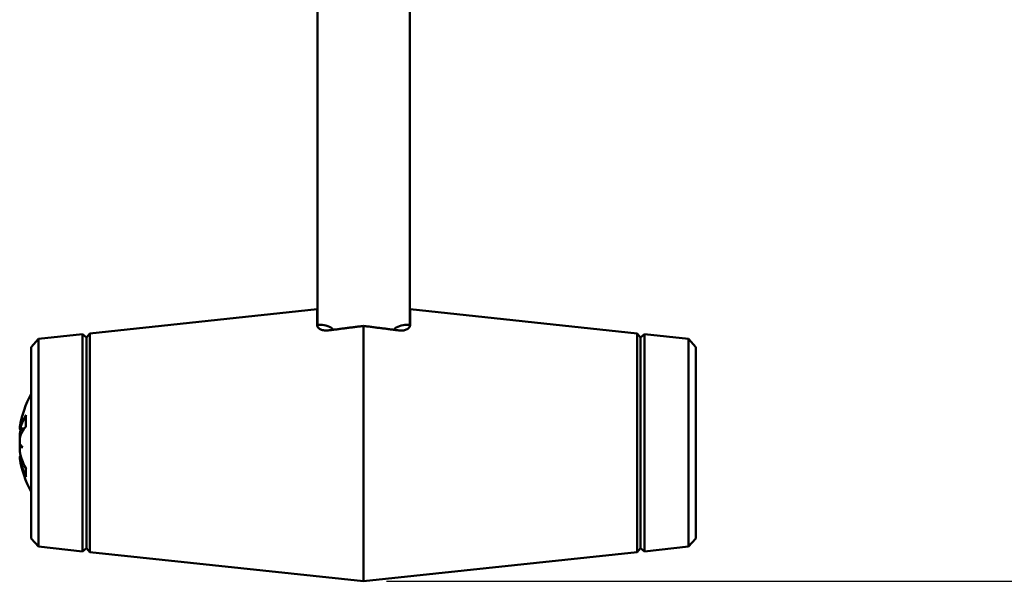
# Model space of a CAD drawing. Header units: inches. Extents: x -32 to 29.2, y -14.4 to 22.6.
# Tile 267 of 285: x 3.1 to 5.8, y 9.9 to 11.5. Entities that reach past the tile are written whole.
import ezdxf

# ---------------------------------------------------------------- set-up
doc = ezdxf.new("R2010")
doc.units = ezdxf.units.IN
doc.header["$MEASUREMENT"] = 0
for name, color, linetype, lineweight in [('Dimension (ANSI)', 7, 'Continuous', 25), ('Visible (ANSI)', 7, 'Continuous', 50), ('Visible Narrow (ANSI)', 7, 'Continuous', 35)]:
    doc.layers.add(name, color=color, linetype=linetype, lineweight=lineweight)
doc.styles.add('Note Text (ANSI)', font='tahoma.ttf')
doc.dimstyles.new('Default (ANSI)', dxfattribs={"dimtxt": 0.188, "dimasz": 0.098425, "dimexe": 0.125, "dimexo": 0.0625, "dimgap": 0.031496, "dimtad": 0, "dimtih": 1, "dimtoh": 1, "dimrnd": 1e-08, "dimzin": 4, "dimdsep": 46, "dimtxsty": 'Note Text (ANSI)', "dimcen": 0.09, "dimdle": 0.393701, "dimclrd": 256, "dimclre": 256, "dimclrt": 256, "dimadec": 0, "dimazin": 1, "dimtfac": 1.276596, "dimtofl": 0, "dimtmove": 0, "dimatfit": 3, "dimfxl": 1, "dimtolj": 1, "dimtzin": 4, "dimlwd": -1, "dimlwe": -1, "dimarcsym": 0})

# ---------------------------------------------------------------- blocks, each defined once
blk = doc.blocks.new('*D11')
at = {"layer": 'Defpoints', "color": 0, "transparency": 16777216}
for p in [(8.6796, 17.7103), (11.8104, 17.7103), (4.0627, 9.9381)]:
    blk.add_point(p, dxfattribs=at)
at = {"layer": 'Dimension (ANSI)', "transparency": 16777216}
for p, q in [((8.7421, 17.7103), (11.9354, 17.7103)), ((11.8104, 17.6119), (11.8104, 14.5507)), ((11.8104, 10.0366), (11.8104, 13.0978)), ((4.1252, 9.9381), (11.9354, 9.9381))]:
    blk.add_line(p, q, dxfattribs=at)
for points in [[(11.794, 17.6119), (11.8268, 17.6119), (11.8104, 17.7103)], [(11.794, 10.0366), (11.8268, 10.0366), (11.8104, 9.9381)]]:
    blk.add_solid(points, dxfattribs=at)
at = {"layer": 'Dimension (ANSI)', "transparency": 16777216, "insert": (11.6875, 13.1293), "char_height": 0.188, "attachment_point": 1, "rotation": 90, "style": 'Note Text (ANSI)'}
blk.add_mtext('\\A1;7.77 [197.4]', dxfattribs=at)

msp = doc.modelspace()

# ---------------------------------------------------------------- linework, layer by layer
at = {"layer": 'Visible (ANSI)'}
for p, q in [((3.9377, 10.6331), (3.9377, 12.1685)), ((4.1877, 12.1701), (4.1877, 10.6331)), ((3.3216, 10.6091), (3.9367, 10.6747)), ((3.9367, 10.6747), (3.9367, 10.6317)), ((4.1887, 10.6317), (4.1887, 10.6747)), ((4.8039, 10.6091), (4.1887, 10.6747)), ((3.9377, 10.6331), (3.9377, 10.6276)), ((3.9377, 10.6331), (3.9453, 10.6331)), ((4.0627, 10.6297), (4.0627, 9.9381)), ((4.1802, 10.6331), (4.1877, 10.6331)), ((4.1877, 10.6276), (4.1877, 10.6331)), ((3.1627, 10.5721), (3.1826, 10.5943)), ((3.1826, 10.5943), (3.3018, 10.607)), ((3.1826, 10.5943), (3.1826, 10.032)), ((3.3018, 10.607), (3.3018, 10.0193)), ((3.3127, 10.5981), (3.3018, 10.607)), ((3.3127, 10.5981), (3.3216, 10.6091)), ((3.3127, 10.5981), (3.3127, 10.0281)), ((3.3216, 10.0172), (3.3216, 10.6091)), ((4.8039, 10.6091), (4.8039, 10.0172)), ((4.8127, 10.5981), (4.8039, 10.6091)), ((4.8127, 10.5981), (4.8237, 10.607)), ((4.8127, 10.5981), (4.8127, 10.0281)), ((4.8237, 10.0193), (4.8237, 10.607)), ((4.9428, 10.5943), (4.8237, 10.607)), ((4.9428, 10.032), (4.9428, 10.5943)), ((4.9627, 10.5721), (4.9428, 10.5943)), ((3.1627, 10.0541), (3.1627, 10.5721)), ((4.9627, 10.5721), (4.9627, 10.0541)), ((3.1479, 10.3858), (3.1479, 10.3572)), ((3.1314, 10.3543), (3.1316, 10.3543)), ((3.1317, 10.35), (3.1421, 10.349)), ((3.1314, 10.2719), (3.1357, 10.2723)), ((3.1317, 10.2763), (3.1344, 10.2766)), ((3.1479, 10.2436), (3.1479, 10.2233)), ((3.1627, 10.0541), (3.1826, 10.032)), ((4.9627, 10.0541), (4.9428, 10.032)), ((3.1826, 10.032), (3.3018, 10.0193)), ((3.3127, 10.0281), (3.3018, 10.0193)), ((3.3127, 10.0281), (3.3216, 10.0172)), ((4.8127, 10.0281), (4.8039, 10.0172)), ((4.8127, 10.0281), (4.8237, 10.0193)), ((4.9428, 10.032), (4.8237, 10.0193)), ((3.3216, 10.0172), (4.0627, 9.9381)), ((4.8039, 10.0172), (4.0627, 9.9381))]:
    msp.add_line(p, q, dxfattribs=at)
for start, end in [(150.762, 170.9829), (189.0171, 209.238)]:
    msp.add_arc((3.3991, 10.3131), 0.2708, start, end, dxfattribs=at)
for centre, major_axis, ratio, start_param, end_param in [((3.9453, 10.6031), (0.0424, 0), 0.707107, 0.57073, 1.570796), ((4.1802, 10.6031), (-0.0424, 0), 0.707107, 4.712389, 5.712562), ((3.3922, 10.3162), (-0.1089, -0.2448), 0.981775, 4.844878, 4.97421), ((3.3922, 10.3044), (-0.211, 0.1651), 0.959481, 0.35114, 0.480472), ((3.3977, 10.3015), (-0.2684, 0.0323), 0.684182, 5.975665, 6.172967), ((3.1021, 10.3677), (-0.0686, 0.0028), 0.148914, 2.025667, 2.028828), ((3.3977, 10.3271), (-0.269, -0.0269), 0.484523, 5.84502, 6.042322), ((3.3977, 10.3241), (-0.2682, -0.0342), 0.724085, 5.97881, 5.998821), ((3.3922, 10.2754), (-0.2637, 0.0477), 0.221909, 0.203689, 0.333021), ((3.1021, 10.2966), (0.0686, 0.0121), 0.011646, 1.029614, 1.11993), ((3.3922, 10.3518), (-0.2639, -0.0467), 0.077234, 0.14989, 0.279222), ((3.3977, 10.3022), (-0.2682, 0.0342), 0.724085, 0.284364, 0.481666), ((3.3977, 10.3209), (-0.2661, -0.0479), 0.870426, 0.037075, 0.234377)]:
    msp.add_ellipse(centre, major_axis=major_axis, ratio=ratio, start_param=start_param, end_param=end_param, dxfattribs=at)
for points, knots in [([(3.9367, 10.6317), (3.9368, 10.6299), (3.9373, 10.628), (3.94, 10.6241), (3.9422, 10.6222), (3.9474, 10.6195), (3.9505, 10.6184), (3.9574, 10.6172), (3.9613, 10.617), (3.965, 10.6173), (3.9656, 10.6174), (3.9662, 10.6175), (3.9667, 10.6175)], [-0.1177498, -0.1177498, -0.1177498, -0.1177498, -0.0891373, -0.0891373, -0.0562435, -0.0562435, -0.0281218, -0.0281218, 0, 0, 0, 0.0044731, 0.0044731, 0.0044731, 0.0044731]), ([(4.1587, 10.6175), (4.1593, 10.6175), (4.1599, 10.6174), (4.1642, 10.617), (4.168, 10.6171), (4.175, 10.6184), (4.1781, 10.6195), (4.1833, 10.6222), (4.1855, 10.6241), (4.1882, 10.628), (4.1887, 10.6299), (4.1887, 10.6317)], [0.2435307, 0.2435307, 0.2435307, 0.2435307, 0.2480039, 0.2480039, 0.2761256, 0.2761256, 0.3042474, 0.3042474, 0.3371412, 0.3371412, 0.3657537, 0.3657537, 0.3657537, 0.3657537]), ([(3.1319, 10.3573), (3.1319, 10.3572), (3.1318, 10.3572), (3.1316, 10.3561), (3.1315, 10.3552), (3.1314, 10.3545), (3.1314, 10.3544), (3.1314, 10.3544)], [0.02817701, 0.02817701, 0.02817701, 0.02817701, 0.02875644, 0.02875644, 0.04273434, 0.04273434, 0.05114278, 0.05114278, 0.05114278, 0.05114278]), ([(3.1333, 10.3539), (3.1329, 10.3526), (3.1326, 10.3515), (3.132, 10.3502), (3.1318, 10.3499), (3.1315, 10.35), (3.1314, 10.3505), (3.1314, 10.3521), (3.1315, 10.3532), (3.1317, 10.355), (3.1318, 10.3555), (3.1319, 10.3561)], [0, 0, 0, 0, 0.01429788, 0.01429788, 0.02859576, 0.02859576, 0.04258156, 0.04258156, 0.05656736, 0.05656736, 0.06157061, 0.06157061, 0.06157061, 0.06157061]), ([(3.1333, 10.3458), (3.1329, 10.3444), (3.1326, 10.3427), (3.132, 10.339), (3.1318, 10.337), (3.1315, 10.3333), (3.1314, 10.3314), (3.1314, 10.3278), (3.1315, 10.3262), (3.1317, 10.3247), (3.1317, 10.3245), (3.1318, 10.3243)], [0, 0, 0, 0, 0.01429788, 0.01429788, 0.02859576, 0.02859576, 0.04258156, 0.04258156, 0.05656736, 0.05656736, 0.05905044, 0.05905044, 0.05905044, 0.05905044]), ([(3.1319, 10.3103), (3.1319, 10.3103), (3.1318, 10.3104), (3.1316, 10.3119), (3.1315, 10.3137), (3.1314, 10.3175), (3.1314, 10.3195), (3.1316, 10.3231), (3.1318, 10.325), (3.1323, 10.3284), (3.1326, 10.3299), (3.1331, 10.3313), (3.1332, 10.3317), (3.1333, 10.332)], [0.02817592, 0.02817592, 0.02817592, 0.02817592, 0.02861542, 0.02861542, 0.04266381, 0.04266381, 0.0567122, 0.0567122, 0.07082649, 0.07082649, 0.08494078, 0.08494078, 0.08976122, 0.08976122, 0.08976122, 0.08976122]), ([(3.1316, 10.3131), (3.1315, 10.3124), (3.1315, 10.3115), (3.1314, 10.3088), (3.1314, 10.3068), (3.1316, 10.304), (3.1317, 10.303), (3.1318, 10.302)], [0.03645802, 0.03645802, 0.03645802, 0.03645802, 0.04266381, 0.04266381, 0.0567122, 0.0567122, 0.06435338, 0.06435338, 0.06435338, 0.06435338]), ([(3.1333, 10.2805), (3.1329, 10.2819), (3.1326, 10.2836), (3.132, 10.2873), (3.1318, 10.2893), (3.1315, 10.293), (3.1314, 10.2949), (3.1314, 10.2985), (3.1315, 10.3001), (3.1317, 10.3018), (3.1318, 10.3022), (3.1319, 10.3026)], [0, 0, 0, 0, 0.01429788, 0.01429788, 0.02859576, 0.02859576, 0.04258156, 0.04258156, 0.05656736, 0.05656736, 0.06157061, 0.06157061, 0.06157061, 0.06157061]), ([(3.1317, 10.2763), (3.1317, 10.2763), (3.1317, 10.2763), (3.1315, 10.2763), (3.1314, 10.2758), (3.1314, 10.2743), (3.1315, 10.2732), (3.1316, 10.272)], [0.02743141, 0.02743141, 0.02743141, 0.02743141, 0.02859576, 0.02859576, 0.04258156, 0.04258156, 0.05580048, 0.05580048, 0.05580048, 0.05580048]), ([(3.1316, 10.2707), (3.1315, 10.271), (3.1315, 10.2713), (3.1314, 10.272), (3.1314, 10.272), (3.1316, 10.2715), (3.1318, 10.2709), (3.1323, 10.2689), (3.1326, 10.2675), (3.1331, 10.2656), (3.1332, 10.2651), (3.1333, 10.2645)], [0.03646349, 0.03646349, 0.03646349, 0.03646349, 0.04273434, 0.04273434, 0.05671223, 0.05671223, 0.07082652, 0.07082652, 0.08494082, 0.08494082, 0.08976125, 0.08976125, 0.08976125, 0.08976125])]:
    msp.add_open_spline(points, degree=3, knots=knots, dxfattribs=at)
for points, weights in [([(4.0627, 10.6297), (4.0138, 10.6235), (3.9667, 10.6175)], [1, 1.00017958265, 1.00008723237]), ([(4.1587, 10.6175), (4.1117, 10.6235), (4.0627, 10.6297)], [1.00008725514, 1.00017966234, 1])]:
    msp.add_rational_spline(points, weights, degree=2, dxfattribs=at)
for points in [[(3.1479, 10.3858), (3.1479, 10.3865), (3.1481, 10.3873), (3.1485, 10.3879)], [(3.1485, 10.2206), (3.1481, 10.2214), (3.1479, 10.2224), (3.1479, 10.2233)]]:
    msp.add_open_spline(points, degree=3, dxfattribs=at)
at = {"layer": 'Visible Narrow (ANSI)'}
for p, q in [((3.1485, 10.3879), (3.1485, 10.358)), ((3.1333, 10.3539), (3.1449, 10.3531)), ((3.1333, 10.3458), (3.1403, 10.3462)), ((3.1333, 10.2645), (3.1383, 10.2647)), ((3.1485, 10.2425), (3.1485, 10.2206))]:
    msp.add_line(p, q, dxfattribs=at)

# ---------------------------------------------------------------- dimensions: what is measured, and where the dimension line sits
at = {"layer": 'Dimension (ANSI)'}
dim = msp.add_linear_dim(base=(11.8104, 17.7103), p1=(4.0627, 9.9381), p2=(8.6796, 17.7103), angle=90, dimstyle='Default (ANSI)', override={"dimtih": 0, "dimtoh": 0, "dimdec": 2, "dimtp": 0, "dimtm": 0, "dimtdec": 2, "dimatfit": 1}, dxfattribs=at)
dim.commit()
dim.dimension.update_dxf_attribs({"geometry": '*D11', "text_midpoint": (11.8104, 13.8242), "dimtype": 160})

doc.saveas('drawing.dxf')
